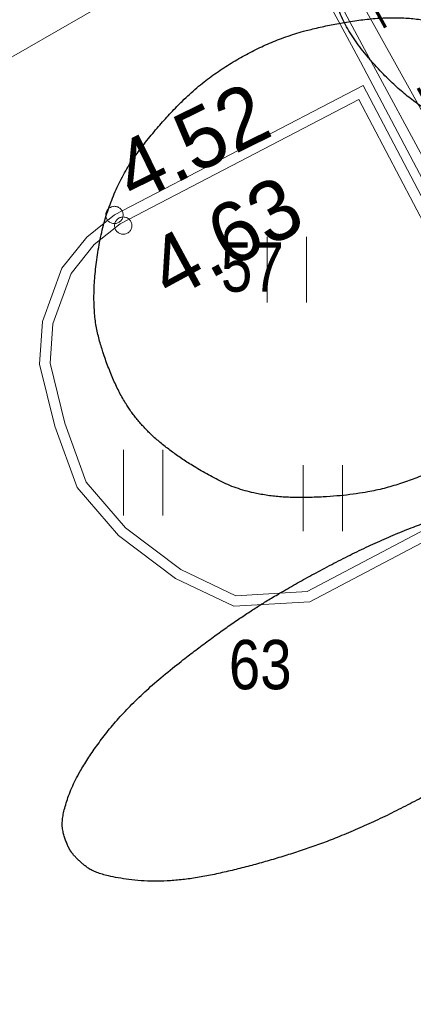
# Model space of a CAD drawing. Header units: metres. Extents: x 538891 to 1080079, y 6588829 to 13178720.
# Tile 256 of 656: x 539822.82 to 539827.38, y 6589197.69 to 6589209.08. Entities that reach past the tile are written whole.
import ezdxf

# ---------------------------------------------------------------- set-up
doc = ezdxf.new("R2010")
doc.units = ezdxf.units.M
doc.header["$LTSCALE"] = 0.4
doc.header["$PDMODE"] = 1
doc.header["$PDSIZE"] = -2
doc.linetypes.add('VW-02 Medium Dashed', pattern=[4, 2, -2])
for name, color, linetype in [('DENDRO', 7, 'Continuous'), ('GEO', 7, 'Continuous'), ('KINO_ASENDIPLAAN', 7, 'Continuous'), ('KINO_VORMISTUS', 7, 'Continuous')]:
    doc.layers.add(name, color=color, linetype=linetype)
doc.styles.add('Arial', font='arial.ttf')
doc.styles.add('Arial Narrow', font='ARIALN.TTF')
doc.styles.add('HK Explorer Book', font='txt')
doc.styles.add('HK Explorer Medium', font='txt')
doc.linetypes.add('MP_KBL', pattern='A,0,[1,MP_KBL.shx,S=1,R=0,X=0,Y=-0.5],-18.999', length=18.999)
doc.dimstyles.new('ISO', dxfattribs={"dimtxt": 0.050344, "dimasz": 1.27, "dimexe": 0.8, "dimexo": 0, "dimgap": 0.4, "dimtad": 1, "dimdec": 3, "dimtxsty": 'Arial', "dimblk": 'VW_FILLEDARROW', "dimblk1": 'VW_FILLEDARROW', "dimblk2": 'VW_FILLEDARROW', "dimcen": 0, "dimadec": 8, "dimazin": 0, "dimtfac": 1, "dimtdec": 3, "dimtix": 1, "dimtmove": 0, "dimatfit": 0, "dimldrblk": 'VW_FILLEDARROW', "dimfxl": 1, "dimfrac": 2, "dimtolj": 1, "dimarcsym": 0})

# ---------------------------------------------------------------- blocks, each defined once
blk = doc.blocks.new('HEIN')
at = {"color": 7, "linetype": 'Continuous', "lineweight": 9}
for p, q in [((-0.455, 0.761), (-0.455, -0.761)), ((0.455, 0.761), (0.455, -0.761))]:
    blk.add_line(p, q, dxfattribs=at)
blk = doc.blocks.new('VW_FILLEDARROW')
at = {"color": 0, "linetype": 'Continuous', "lineweight": 5, "flags": 128}
blk.add_lwpolyline([(-1, 0.2679), (0, 0), (-1, -0.2679)], close=True, dxfattribs=at)
blk = doc.blocks.new('*D536')
at = {"layer": 'Defpoints', "color": 0, "transparency": 16777216}
for p in [(539824.376, 6589214.944), (539824.74, 6589214.269), (539809.612, 6589206.121)]:
    blk.add_point(p, dxfattribs=at)
at = {"layer": 'KINO_VORMISTUS', "color": 0, "linetype": 'Continuous', "lineweight": -2, "transparency": 16777216}
for p, q in [((539824.74, 6589214.269), (539823.997, 6589215.649)), ((539810.366, 6589207.399), (539823.258, 6589214.342)), ((539809.612, 6589206.121), (539808.868, 6589207.501))]:
    blk.add_line(p, q, dxfattribs=at)
at = {"layer": 'KINO_VORMISTUS', "color": 0, "lineweight": -2, "transparency": 16777216, "xscale": 1.27, "yscale": 1.27, "zscale": 1.27}
for p, rotation in [((539824.376, 6589214.944), 28.30540367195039), ((539809.248, 6589206.797), 208.3054036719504)]:
    blk.add_blockref('VW_FILLEDARROW', p, dxfattribs=dict(at, rotation=rotation))
at = {"layer": 'KINO_VORMISTUS', "color": 0, "lineweight": 5, "transparency": 16777216, "insert": (539816.246, 6589211.921), "char_height": 1.2656, "attachment_point": 5, "rotation": 28.3054, "style": 'HK Explorer Medium'}
blk.add_mtext('\\A1;17,18m', dxfattribs=at)

msp = doc.modelspace()

# ---------------------------------------------------------------- linework, layer by layer
at = {"layer": 'DENDRO', "color": 30, "linetype": 'Continuous', "lineweight": 25, "true_color": 0xff7f00}
msp.add_open_spline([(539826.5746, 6589210.7071), (539826.5659, 6589210.6948), (539826.5572, 6589210.6825), (539826.3955, 6589210.4492), (539826.3328, 6589209.9223), (539826.3942, 6589209.4948), (539826.641, 6589208.8847), (539827.1741, 6589208.2912), (539827.7162, 6589207.9072), (539828.3034, 6589207.6618), (539829.1455, 6589207.5334), (539829.7051, 6589207.7244), (539830.1001, 6589207.9855), (539830.3318, 6589208.3482), (539830.426, 6589208.7402), (539830.4273, 6589209.3361), (539829.9486, 6589210.2161), (539829.3333, 6589210.7643), (539828.7588, 6589211.0831), (539828.1783, 6589211.2519), (539827.3945, 6589211.2777), (539826.7613, 6589210.9582), (539826.592, 6589210.7316), (539826.5833, 6589210.7193), (539826.5746, 6589210.7071)], degree=2, knots=[0, 0, 0, 0.0027725, 0.0027725, 0.0551117, 0.1074508, 0.15979, 0.2121292, 0.2644683, 0.3168075, 0.3691467, 0.4214858, 0.473825, 0.5261642, 0.5785033, 0.6308425, 0.6831817, 0.7355208, 0.78786, 0.8401991, 0.8925383, 0.9448775, 0.9972166, 0.9972166, 1, 1, 1], dxfattribs=at)
at = {"layer": 'DENDRO', "color": 25, "linetype": 'Continuous', "lineweight": 25, "true_color": 0x995f4c}
for points, knots in [([(539829.1933, 6589207.9918), (539829.1805, 6589208.0115), (539829.1676, 6589208.0312), (539828.9226, 6589208.4001), (539828.2584, 6589208.8329), (539827.3703, 6589209.1623), (539826.1663, 6589208.9993), (539825.3628, 6589208.6684), (539824.654, 6589208.1422), (539823.8569, 6589207.137), (539823.6219, 6589205.8128), (539823.852, 6589204.9833), (539824.1827, 6589204.4066), (539824.7488, 6589203.947), (539825.5266, 6589203.5485), (539826.6752, 6589203.5613), (539827.4878, 6589203.7832), (539828.2561, 6589204.2177), (539828.8843, 6589204.8179), (539829.3128, 6589205.5006), (539829.6298, 6589206.5316), (539829.4514, 6589207.5773), (539829.2189, 6589207.9523), (539829.2061, 6589207.9721), (539829.1933, 6589207.9918)], [0, 0, 0, 0.0027796, 0.0027796, 0.0551181, 0.1074565, 0.159795, 0.2121335, 0.264472, 0.3168104, 0.3691489, 0.4214874, 0.4738259, 0.5261644, 0.5785028, 0.6308413, 0.6831798, 0.7355183, 0.7878567, 0.8401952, 0.8925337, 0.9448722, 0.9972107, 0.9972107, 1, 1, 1]), ([(539830.4103, 6589203.3001), (539830.405, 6589203.31), (539830.3996, 6589203.3199), (539830.3366, 6589203.4176), (539830.0716, 6589203.6293), (539829.2341, 6589203.7219), (539828.1599, 6589203.4864), (539827.1079, 6589203.1258), (539825.9888, 6589202.5538), (539825.1596, 6589202.0291), (539824.1133, 6589201.2063), (539823.503, 6589200.415), (539823.2844, 6589199.8324), (539823.3603, 6589199.5409), (539823.4606, 6589199.3867), (539823.7257, 6589199.1748), (539824.5633, 6589199.0822), (539825.6374, 6589199.3178), (539826.6894, 6589199.6784), (539827.8085, 6589200.2503), (539828.6377, 6589200.775), (539829.3339, 6589201.3163), (539830.1147, 6589202.0876), (539830.4073, 6589202.6497), (539830.5112, 6589203.0912), (539830.421, 6589203.2804), (539830.4157, 6589203.2903), (539830.4103, 6589203.3001)], [0, 0, 0, 0.0043629, 0.0043629, 0.0495092, 0.0946554, 0.1398017, 0.184948, 0.2300942, 0.2752405, 0.3203868, 0.365533, 0.4106793, 0.4558256, 0.5009718, 0.5461181, 0.5912644, 0.6364106, 0.6815569, 0.7267032, 0.7718494, 0.8169957, 0.862142, 0.9072882, 0.9524345, 0.9975808, 0.9975808, 1, 1, 1])]:
    msp.add_open_spline(points, degree=2, knots=knots, dxfattribs=at)
at = {"layer": 'GEO', "color": 8, "linetype": 'MP_KBL', "lineweight": 9, "true_color": 0x7d7d7d}
msp.add_line((539815.061, 6589204.257), (539826.0638, 6589210.5692), dxfattribs=at)
at = {"layer": 'GEO', "color": 8, "linetype": 'Continuous', "lineweight": 9, "true_color": 0x7d7d7d, "flags": 128}
for points in [[(539788.8247, 6589241.4506), (539796.998, 6589245.802), (539804.742, 6589249.934), (539806.862, 6589245.867), (539809.363, 6589241.143), (539805.754, 6589239.172), (539805.454, 6589238.9516), (539805.3308, 6589238.6426), (539805.2685, 6589238.3171), (539805.378, 6589237.936), (539809.209, 6589230.936), (539809.4073, 6589230.7071), (539809.7747, 6589230.5825), (539810.0949, 6589230.5394), (539810.4457, 6589230.708), (539813.926, 6589232.659), (539817.79, 6589225.518), (539821.379, 6589218.868), (539826.812, 6589208.742), (539829.4, 6589203.961), (539833.234, 6589196.926), (539836.25, 6589191.262), (539841.544, 6589181.442), (539842.936, 6589178.813)], [(539788.9118, 6589241.3334), (539797.113, 6589245.712), (539804.647, 6589249.744), (539806.756, 6589245.817), (539809.194, 6589241.217), (539805.683, 6589239.295), (539805.3468, 6589239.0319), (539805.206, 6589238.679), (539805.136, 6589238.313), (539805.245, 6589237.888), (539809.096, 6589230.873), (539809.332, 6589230.596), (539809.745, 6589230.456), (539810.116, 6589230.406), (539810.505, 6589230.593), (539813.88, 6589232.457), (539817.685, 6589225.438), (539821.252, 6589218.785), (539826.768, 6589208.597), (539829.256, 6589203.897), (539833.025, 6589196.886), (539836.086, 6589191.219), (539841.362, 6589181.465), (539842.853, 6589178.707)], [(539823.917, 6589206.825), (539823.598, 6589206.568), (539823.3092, 6589206.2079), (539823.085, 6589205.592), (539823.05, 6589205.098), (539823.226, 6589204.382), (539823.484, 6589203.671), (539823.963, 6589203.117), (539824.625, 6589202.618), (539825.299, 6589202.298), (539826.182, 6589202.349), (539829.127, 6589203.9), (539826.8, 6589208.323), (539823.917, 6589206.825)]]:
    msp.add_lwpolyline(points, dxfattribs=at)
at = {"layer": 'GEO', "color": 8, "linetype": 'MP_KBL', "lineweight": 9, "true_color": 0x7d7d7d, "flags": 128}
msp.add_lwpolyline([(539844.97, 6589176.286), (539844.5821, 6589176.0968), (539838.4389, 6589187.3773), (539832.4958, 6589198.7127), (539832.465, 6589199.498), (539832.0629, 6589199.8078), (539826.0638, 6589210.5692), (539821.5065, 6589219.3966), (539820.157, 6589222.478)], dxfattribs=at)
at = {"layer": 'GEO', "color": 8, "linetype": 'Continuous', "lineweight": 9, "true_color": 0x7d7d7d, "flags": 128}
for points in [[(539823.983, 6589206.724), (539823.6834, 6589206.4827), (539823.4152, 6589206.1483), (539823.2035, 6589205.5668), (539823.171, 6589205.1083), (539823.341, 6589204.4169), (539823.5893, 6589203.7327), (539824.0454, 6589203.2051), (539824.6875, 6589202.7212), (539825.3227, 6589202.4196), (539826.1491, 6589202.4673), (539828.965, 6589203.9503), (539826.7494, 6589208.1615)], [(539824.017, 6589206.825), (539824.0165, 6589206.8152), (539824.0151, 6589206.8055), (539824.0127, 6589206.796), (539824.0094, 6589206.7867), (539824.0052, 6589206.7779), (539824.0001, 6589206.7694), (539823.9943, 6589206.7616), (539823.9877, 6589206.7543), (539823.9804, 6589206.7477), (539823.9726, 6589206.7419), (539823.9641, 6589206.7368), (539823.9553, 6589206.7326), (539823.946, 6589206.7293), (539823.9365, 6589206.7269), (539823.9268, 6589206.7255), (539823.917, 6589206.725), (539823.9072, 6589206.7255), (539823.8975, 6589206.7269), (539823.888, 6589206.7293), (539823.8787, 6589206.7326), (539823.8699, 6589206.7368), (539823.8614, 6589206.7419), (539823.8536, 6589206.7477), (539823.8463, 6589206.7543), (539823.8397, 6589206.7616), (539823.8339, 6589206.7694), (539823.8288, 6589206.7779), (539823.8246, 6589206.7867), (539823.8213, 6589206.796), (539823.8189, 6589206.8055), (539823.8175, 6589206.8152), (539823.817, 6589206.825), (539823.8175, 6589206.8348), (539823.8189, 6589206.8445), (539823.8213, 6589206.854), (539823.8246, 6589206.8633), (539823.8288, 6589206.8721), (539823.8339, 6589206.8806), (539823.8397, 6589206.8884), (539823.8463, 6589206.8957), (539823.8536, 6589206.9023), (539823.8614, 6589206.9081), (539823.8699, 6589206.9132), (539823.8787, 6589206.9174), (539823.888, 6589206.9207), (539823.8975, 6589206.9231), (539823.9072, 6589206.9245), (539823.917, 6589206.925), (539823.9268, 6589206.9245), (539823.9365, 6589206.9231), (539823.946, 6589206.9207), (539823.9553, 6589206.9174), (539823.9641, 6589206.9132), (539823.9726, 6589206.9081), (539823.9804, 6589206.9023), (539823.9877, 6589206.8957), (539823.9943, 6589206.8884), (539824.0001, 6589206.8806), (539824.0052, 6589206.8721), (539824.0094, 6589206.8633), (539824.0127, 6589206.854), (539824.0151, 6589206.8445), (539824.0165, 6589206.8348)], [(539824.119, 6589206.702), (539824.1185, 6589206.6922), (539824.1171, 6589206.6825), (539824.1147, 6589206.673), (539824.1114, 6589206.6637), (539824.1072, 6589206.6549), (539824.1021, 6589206.6464), (539824.0963, 6589206.6386), (539824.0897, 6589206.6313), (539824.0824, 6589206.6247), (539824.0746, 6589206.6189), (539824.0661, 6589206.6138), (539824.0573, 6589206.6096), (539824.048, 6589206.6063), (539824.0385, 6589206.6039), (539824.0288, 6589206.6025), (539824.019, 6589206.602), (539824.0092, 6589206.6025), (539823.9995, 6589206.6039), (539823.99, 6589206.6063), (539823.9807, 6589206.6096), (539823.9719, 6589206.6138), (539823.9634, 6589206.6189), (539823.9556, 6589206.6247), (539823.9483, 6589206.6313), (539823.9417, 6589206.6386), (539823.9359, 6589206.6464), (539823.9308, 6589206.6549), (539823.9266, 6589206.6637), (539823.9233, 6589206.673), (539823.9209, 6589206.6825), (539823.9195, 6589206.6922), (539823.919, 6589206.702), (539823.9195, 6589206.7118), (539823.9209, 6589206.7215), (539823.9233, 6589206.731), (539823.9266, 6589206.7403), (539823.9308, 6589206.7491), (539823.9359, 6589206.7576), (539823.9417, 6589206.7654), (539823.9483, 6589206.7727), (539823.9556, 6589206.7793), (539823.9634, 6589206.7851), (539823.9719, 6589206.7902), (539823.9807, 6589206.7944), (539823.99, 6589206.7977), (539823.9995, 6589206.8001), (539824.0092, 6589206.8015), (539824.019, 6589206.802), (539824.0288, 6589206.8015), (539824.0385, 6589206.8001), (539824.048, 6589206.7977), (539824.0573, 6589206.7944), (539824.0661, 6589206.7902), (539824.0746, 6589206.7851), (539824.0824, 6589206.7793), (539824.0897, 6589206.7727), (539824.0963, 6589206.7654), (539824.1021, 6589206.7576), (539824.1072, 6589206.7491), (539824.1114, 6589206.7403), (539824.1147, 6589206.731), (539824.1171, 6589206.7215), (539824.1185, 6589206.7118)]]:
    msp.add_lwpolyline(points, close=True, dxfattribs=at)
at = {"layer": 'KINO_ASENDIPLAAN', "color": 140, "linetype": 'VW-02 Medium Dashed', "lineweight": 70, "true_color": 0x00bfff, "flags": 128}
msp.add_lwpolyline([(539941.0048, 6589300.3454), (539940.5217, 6589296.9546), (539974.3604, 6589288.4827), (539975.01, 6589291.078), (540000.3128, 6589286.6251), (540002.9731, 6589249.9773), (539993.0762, 6589225.0232), (540063.9301, 6589088.0629), (540060.1052, 6589086.0133), (540027.1158, 6589148.1533), (539896.3148, 6589081.3922), (539881.52, 6589108.74), (539807.2305, 6589245.4858), (539909.52, 6589298.37), (539917.166, 6589297.2556), (539927.194, 6589303.7472)], close=True, dxfattribs=at)

# ---------------------------------------------------------------- block references
at = {"layer": 'GEO', "color": 8, "true_color": 0x7d7d7d, "xscale": 0.5, "yscale": 0.5, "zscale": 0.5}
for p in [(539825.9151, 6589206.1928), (539824.2498, 6589203.7266), (539826.3314, 6589203.5483)]:
    msp.add_blockref('HEIN', p, dxfattribs=at)

# ---------------------------------------------------------------- texts
at = {"layer": 'DENDRO', "color": 250, "true_color": 0x333333, "char_height": 0.57083, "attachment_point": 1, "line_spacing_factor": 2.63829, "style": 'Arial Narrow'}
for s, insert in [('57', (539825.1508, 6589206.5088)), ('63', (539825.2427, 6589201.9079))]:
    msp.add_mtext(s, dxfattribs=dict(at, insert=insert))
at = {"layer": 'GEO', "color": 8, "true_color": 0x7d7d7d, "char_height": 0.7, "attachment_point": 7, "line_spacing_factor": 0.25, "style": 'HK Explorer Book'}
for s, insert, rotation in [(' 4.52', (539823.917, 6589206.825), 26.32551), (' 4.63', (539824.3378, 6589205.6952), 28.42736)]:
    msp.add_mtext(s, dxfattribs=dict(at, insert=insert, rotation=rotation))

# ---------------------------------------------------------------- dimensions: what is measured, and where the dimension line sits
at = {"layer": 'KINO_VORMISTUS', "color": 7, "linetype": 'Continuous', "lineweight": 5}
dim = msp.add_linear_dim(base=(539824.3763, 6589214.9443), p1=(539809.6116, 6589206.1211), p2=(539824.7401, 6589214.2688), angle=28.3054, dimstyle='ISO', override={"dimtxt": 1.26559, "dimgap": 0.4, "dimdec": 2, "dimpost": '<>m', "dimtxsty": 'HK Explorer Medium', "dimtmove": 2}, dxfattribs=at)
dim.commit()
dim.dimension.update_dxf_attribs({"geometry": '*D536', "text_midpoint": (539816.2461, 6589211.9213)})

doc.saveas('drawing.dxf')
